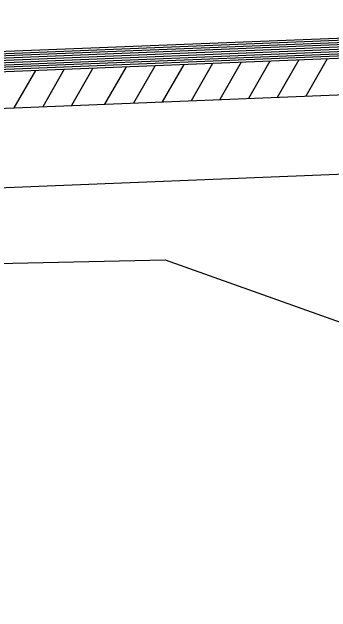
# Model space of a CAD drawing. Extents: x 634177 to 635904, y 289936 to 290970.
# Drawn here: x 635726.81 to 635732.42, y 290602.44 to 290612.98 of the extents above; entities that cross this region are included whole.
import ezdxf

# ---------------------------------------------------------------- set-up
doc = ezdxf.new("R2010")
doc.units = 0
doc.layers.add('R_Draft', color=7, linetype='Continuous')

msp = doc.modelspace()

# ---------------------------------------------------------------- linework, layer by layer
at = {"layer": 'R_Draft'}
for p, q in [((635679.723, 290610.336), (635744.137, 290612.908)), ((635679.808, 290610.381), (635744.062, 290612.944)), ((635679.883, 290610.417), (635743.993, 290612.978)), ((635679.556, 290610.253), (635744.281, 290612.835)), ((635679.64, 290610.297), (635744.208, 290612.871)), ((635689.438, 290610.606), (635734.383, 290612.4)), ((635689.363, 290610.485), (635734.463, 290612.283)), ((635689.387, 290610.527), (635734.437, 290612.321)), ((635689.411, 290610.565), (635734.412, 290612.357)), ((635689.335, 290610.448), (635734.489, 290612.244)), ((635730.336, 290612.075), (635729.96, 290611.419)), ((635730.843, 290612.096), (635730.466, 290611.441)), ((635731.343, 290612.113), (635730.968, 290611.456)), ((635731.853, 290612.135), (635731.474, 290611.474)), ((635732.355, 290612.153), (635731.979, 290611.498)), ((635727.729, 290611.973), (635727.352, 290611.313)), ((635728.233, 290611.992), (635727.857, 290611.334)), ((635728.817, 290612.014), (635728.44, 290611.36)), ((635729.322, 290612.024), (635728.95, 290611.378)), ((635729.831, 290612.057), (635729.453, 290611.398)), ((635727.222, 290611.949), (635726.845, 290611.295)), ((635688.923, 290609.788), (635734.918, 290611.618)), ((635723.742, 290609.78), (635735.846, 290610.262)), ((635694.262, 290607.831), (635729.503, 290608.624)), ((635729.503, 290608.624), (635746.886, 290602.438))]:
    msp.add_line(p, q, dxfattribs=at)

doc.saveas('drawing.dxf')
